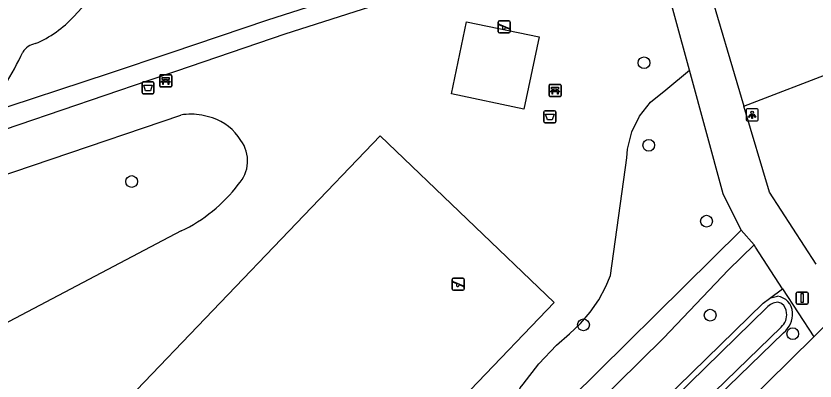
# Model space of a CAD drawing. Extents: x 158474 to 159560, y 388525 to 389605.
# Drawn here: x 159194.7 to 159261, y 389155.8 to 389186.1 of the extents above; entities that cross this region are included whole.
import ezdxf

# ---------------------------------------------------------------- set-up
doc = ezdxf.new("R2010")
doc.units = 0
for name, color, linetype in [('IMGEO_Afsluitpaal', 7, 'Continuous'), ('IMGEO_Afvalbak', 7, 'Continuous'), ('IMGEO_Bank', 7, 'Continuous'), ('IMGEO_Berm_groen', 7, 'Continuous'), ('IMGEO_Boom', 7, 'Continuous'), ('IMGEO_Fietspad_gesloten', 7, 'Continuous'), ('IMGEO_Groenvoorziening', 7, 'Continuous'), ('IMGEO_Lichtpunt', 7, 'Continuous'), ('IMGEO_Speelvoorziening', 7, 'Continuous'), ('IMGEO_Voetpad_halfverhard', 7, 'Continuous'), ('IMGEO_Waterloop', 7, 'Continuous')]:
    doc.layers.add(name, color=color, linetype=linetype)

msp = doc.modelspace()

# ---------------------------------------------------------------- linework, layer by layer
at = {"layer": 'IMGEO_Afsluitpaal'}
for p, q in [((159259.427, 389162.332), (159259.427, 389163.132)), ((159259.427, 389163.132), (159259.427, 389162.332)), ((159259.527, 389163.232), (159260.317, 389163.232)), ((159260.317, 389163.232), (159259.527, 389163.232)), ((159260.417, 389163.132), (159260.417, 389162.332)), ((159260.417, 389162.332), (159260.417, 389163.132)), ((159260.317, 389162.232), (159259.527, 389162.232)), ((159259.527, 389162.232), (159260.317, 389162.232))]:
    msp.add_line(p, q, dxfattribs=at)
msp.add_lwpolyline([(159259.847, 389163.107), (159259.997, 389163.107), (159259.997, 389162.357), (159259.847, 389162.357), (159259.847, 389163.107)], dxfattribs=at)
for centre, start, end in [((159259.527, 389163.132), 90, 180), ((159259.527, 389163.132), 90, 180), ((159260.317, 389163.132), 0, 90), ((159260.317, 389163.132), 360, 90), ((159259.527, 389162.332), 180, 270), ((159259.527, 389162.332), 180, 270), ((159260.317, 389162.332), 270, 0), ((159260.317, 389162.332), 270, 0)]:
    msp.add_arc(centre, 0.1, start, end, dxfattribs=at)
at = {"layer": 'IMGEO_Afvalbak'}
for p, q in [((159205.122, 389179.776), (159205.122, 389180.576)), ((159205.122, 389180.576), (159205.122, 389179.776)), ((159205.222, 389180.676), (159206.012, 389180.676)), ((159206.012, 389180.676), (159205.222, 389180.676)), ((159206.112, 389180.576), (159206.112, 389179.776)), ((159206.112, 389179.776), (159206.112, 389180.576)), ((159206.012, 389179.676), (159205.222, 389179.676)), ((159205.222, 389179.676), (159206.012, 389179.676)), ((159238.481, 389177.373), (159238.481, 389178.173)), ((159238.481, 389178.173), (159238.481, 389177.373)), ((159238.581, 389178.273), (159239.371, 389178.273)), ((159239.371, 389178.273), (159238.581, 389178.273)), ((159239.471, 389178.173), (159239.471, 389177.373)), ((159239.471, 389177.373), (159239.471, 389178.173)), ((159239.371, 389177.273), (159238.581, 389177.273)), ((159238.581, 389177.273), (159239.371, 389177.273))]:
    msp.add_line(p, q, dxfattribs=at)
for points in [[(159205.265, 389180.39), (159205.969, 389180.39), (159205.82, 389179.92), (159205.414, 389179.92), (159205.265, 389180.39)], [(159238.624, 389177.987), (159239.328, 389177.987), (159239.179, 389177.517), (159238.773, 389177.517), (159238.624, 389177.987)]]:
    msp.add_lwpolyline(points, dxfattribs=at)
for centre, start, end in [((159205.222, 389180.576), 90, 180), ((159205.222, 389180.576), 90, 180), ((159206.012, 389180.576), 0, 90), ((159206.012, 389180.576), 360, 90), ((159205.222, 389179.776), 180, 270), ((159205.222, 389179.776), 180, 270), ((159206.012, 389179.776), 270, 0), ((159206.012, 389179.776), 270, 0), ((159238.581, 389178.173), 90, 180), ((159238.581, 389178.173), 90, 180), ((159239.371, 389178.173), 0, 90), ((159239.371, 389178.173), 360, 90), ((159238.581, 389177.373), 180, 270), ((159238.581, 389177.373), 180, 270), ((159239.371, 389177.373), 270, 0), ((159239.371, 389177.373), 270, 0)]:
    msp.add_arc(centre, 0.1, start, end, dxfattribs=at)
at = {"layer": 'IMGEO_Bank'}
for p, q in [((159206.586, 389180.331), (159206.586, 389181.172)), ((159206.586, 389181.172), (159206.586, 389180.331)), ((159206.661, 389181.256), (159207.502, 389181.256)), ((159207.502, 389181.256), (159206.661, 389181.256)), ((159206.895, 389180.762), (159206.895, 389180.868)), ((159206.939, 389180.868), (159206.939, 389180.762)), ((159207.227, 389180.874), (159206.945, 389180.874)), ((159206.945, 389180.756), (159207.227, 389180.756)), ((159207.233, 389180.762), (159207.233, 389180.868)), ((159207.277, 389180.868), (159207.277, 389180.762)), ((159207.586, 389181.181), (159207.586, 389180.34)), ((159207.586, 389180.34), (159207.586, 389181.181)), ((159207.511, 389180.256), (159206.67, 389180.256)), ((159206.67, 389180.256), (159207.511, 389180.256)), ((159207.283, 389180.654), (159206.89, 389180.654)), ((159238.911, 389179.528), (159238.911, 389180.369)), ((159238.911, 389180.369), (159238.911, 389179.528)), ((159238.986, 389180.453), (159239.827, 389180.453)), ((159239.827, 389180.453), (159238.986, 389180.453)), ((159239.22, 389179.959), (159239.22, 389180.065)), ((159239.264, 389180.065), (159239.264, 389179.959)), ((159239.552, 389180.071), (159239.27, 389180.071)), ((159239.558, 389179.959), (159239.558, 389180.065)), ((159239.602, 389180.065), (159239.602, 389179.959)), ((159239.911, 389180.378), (159239.911, 389179.537)), ((159239.911, 389179.537), (159239.911, 389180.378)), ((159239.836, 389179.453), (159238.995, 389179.453)), ((159238.995, 389179.453), (159239.836, 389179.453)), ((159239.608, 389179.851), (159239.215, 389179.851)), ((159239.27, 389179.953), (159239.552, 389179.953))]:
    msp.add_line(p, q, dxfattribs=at)
for points in [[(159206.833, 389180.654), (159206.691, 389180.654), (159206.803, 389180.756), (159206.889, 389180.756)], [(159206.889, 389180.874), (159206.803, 389180.874), (159206.803, 389181.035), (159207.366, 389181.035), (159207.366, 389180.874), (159207.283, 389180.874)], [(159207.283, 389180.756), (159207.366, 389180.756), (159207.478, 389180.654), (159207.339, 389180.654)], [(159206.883, 389180.647), (159206.883, 389180.44), (159206.84, 389180.44), (159206.84, 389180.647)], [(159207.333, 389180.647), (159207.333, 389180.44), (159207.289, 389180.44), (159207.289, 389180.647)], [(159239.214, 389180.071), (159239.128, 389180.071), (159239.128, 389180.232), (159239.691, 389180.232), (159239.691, 389180.071), (159239.608, 389180.071)], [(159239.158, 389179.851), (159239.016, 389179.851), (159239.128, 389179.953), (159239.214, 389179.953)], [(159239.208, 389179.844), (159239.208, 389179.637), (159239.165, 389179.637), (159239.165, 389179.844)], [(159239.608, 389179.953), (159239.691, 389179.953), (159239.803, 389179.851), (159239.664, 389179.851)], [(159239.658, 389179.844), (159239.658, 389179.637), (159239.614, 389179.637), (159239.614, 389179.844)]]:
    msp.add_lwpolyline(points, dxfattribs=at)
for centre, radius, start, end in [((159206.664, 389181.178), 0.0779, 92.4484, 184.28452), ((159206.664, 389181.178), 0.0779, 92.4484, 184.28452), ((159206.888, 389180.867), 0.00671, 2.89567, 87.10433), ((159206.888, 389180.763), 0.00671, 272.89567, 357.10433), ((159206.945, 389180.867), 0.00671, 92.89567, 177.10433), ((159206.945, 389180.763), 0.00671, 182.89567, 267.10433), ((159207.227, 389180.867), 0.00671, 2.89567, 87.10433), ((159207.227, 389180.763), 0.00671, 272.89567, 357.10433), ((159207.284, 389180.867), 0.00671, 92.89567, 177.10433), ((159207.284, 389180.763), 0.00671, 182.89567, 267.10433), ((159207.508, 389181.178), 0.0779, 2.4484, 94.28452), ((159207.508, 389181.178), 0.0779, 2.4484, 94.28452), ((159206.664, 389180.334), 0.0779, 182.4484, 274.28452), ((159206.664, 389180.334), 0.0779, 182.4484, 274.28452), ((159206.833, 389180.647), 0.00671, 2.89567, 87.10433), ((159206.89, 389180.647), 0.00671, 92.89567, 177.10433), ((159207.282, 389180.647), 0.00671, 2.89567, 87.10433), ((159207.339, 389180.647), 0.00671, 92.89567, 177.10433), ((159207.508, 389180.334), 0.0779, 272.4484, 4.28452), ((159207.508, 389180.334), 0.0779, 272.4484, 4.28452), ((159238.989, 389180.375), 0.0779, 92.4484, 184.28452), ((159238.989, 389180.375), 0.0779, 92.4484, 184.28452), ((159239.213, 389180.064), 0.00671, 2.89567, 87.10433), ((159239.27, 389180.064), 0.00671, 92.89567, 177.10433), ((159239.552, 389180.064), 0.00671, 2.89567, 87.10433), ((159239.609, 389180.064), 0.00671, 92.89567, 177.10433), ((159239.833, 389180.375), 0.0779, 2.4484, 94.28452), ((159239.833, 389180.375), 0.0779, 2.4484, 94.28452), ((159238.989, 389179.531), 0.0779, 182.4484, 274.28452), ((159238.989, 389179.531), 0.0779, 182.4484, 274.28452), ((159239.158, 389179.844), 0.00671, 2.89567, 87.10433), ((159239.215, 389179.844), 0.00671, 92.89567, 177.10433), ((159239.213, 389179.96), 0.00671, 272.89567, 357.10433), ((159239.27, 389179.96), 0.00671, 182.89567, 267.10433), ((159239.552, 389179.96), 0.00671, 272.89567, 357.10433), ((159239.609, 389179.96), 0.00671, 182.89567, 267.10433), ((159239.607, 389179.844), 0.00671, 2.89567, 87.10433), ((159239.664, 389179.844), 0.00671, 92.89567, 177.10433), ((159239.833, 389179.531), 0.0779, 272.4484, 4.28452), ((159239.833, 389179.531), 0.0779, 272.4484, 4.28452)]:
    msp.add_arc(centre, radius, start, end, dxfattribs=at)
at = {"layer": 'IMGEO_Berm_groen'}
for points in [[(159257.22, 389162.703), (159258.302, 389163.501)], [(159257.867, 389162.874), (159257.22, 389162.703)], [(159210.687, 389113.621), (159258.385, 389159.846)]]:
    msp.add_lwpolyline(points, dxfattribs=at)
for centre, radius, start, end in [((159257.725, 389161.486), 1.396, 1.70058, 84.1583), ((159257.044, 389161.434), 2.079, 310.19391, 2.57237)]:
    msp.add_arc(centre, radius, start, end, dxfattribs=at)
at = {"layer": 'IMGEO_Boom'}
for centre in [(159246.799, 389182.253), (159247.19, 389175.408), (159204.262, 389172.399), (159251.985, 389169.108), (159252.292, 389161.311), (159241.768, 389160.506), (159259.145, 389159.772)]:
    msp.add_circle(centre, 0.489, dxfattribs=at)
at = {"layer": 'IMGEO_Fietspad_gesloten'}
for points in [[(159250.572, 389181.646), (159246.841, 389195.333), (159243.85, 389204.748)], [(159248.799, 389199.877), (159248.815, 389199.823), (159255.095, 389178.644)], [(159254.872, 389168.36), (159253.372, 389171.378), (159250.572, 389181.646)], [(159261.091, 389165.548), (159257.204, 389171.531), (159255.095, 389178.644)], [(159254.872, 389168.36), (159255.931, 389167.145)], [(159258.302, 389163.501), (159256.059, 389166.948), (159255.931, 389167.145)], [(159258.302, 389163.501), (159260.894, 389159.519)], [(159263.397, 389161.998), (159261.691, 389160.304), (159260.894, 389159.519)], [(159260.894, 389159.519), (159212.384, 389111.734), (159211.559, 389111.121)]]:
    msp.add_lwpolyline(points, dxfattribs=at)
at = {"layer": 'IMGEO_Groenvoorziening'}
for points in [[(159255.095, 389178.644), (159262.871, 389181.64), (159266.206, 389187.628), (159266.872, 389188.481), (159267.45, 389188.916), (159268.454, 389189.321), (159269.258, 389189.41), (159273.052, 389190.077), (159277.421, 389191.768), (159280.237, 389193.151), (159282.275, 389194.521), (159283.623, 389194.806), (159284.75, 389194.719), (159289.862, 389193.443)], [(159199.47, 389186.106), (159200.466, 389187.161)], [(159236.822, 389178.393), (159230.815, 389179.673), (159232.07, 389185.638), (159238.095, 389184.398), (159236.822, 389178.393)], [(159238.33, 389152.054), (159236.724, 389154.08), (159236.479, 389154.404), (159236.387, 389154.799), (159236.508, 389155.29), (159236.767, 389155.592), (159238.067, 389157.275), (159239.535, 389158.814), (159240.62, 389159.767), (159241.523, 389160.621), (159242.331, 389161.565), (159243.037, 389162.588), (159243.631, 389163.68), (159244.025, 389164.6), (159245.374, 389174.366), (159245.438, 389175.096), (159245.792, 389176.517), (159246.433, 389177.833), (159247.335, 389178.987), (159248.595, 389180.019), (159250.572, 389181.646)], [(159181.103, 389160.733), (159181.455, 389162.918), (159181.54, 389163.397), (159182.988, 389167.286), (159183.727, 389168.396), (159184.801, 389169.475), (159186.077, 389170.307), (159186.773, 389170.618), (159208.337, 389177.919)], [(159239.34, 389162.364), (159211.557, 389133.376), (159197.118, 389147.215), (159224.901, 389176.203), (159239.34, 389162.364)], [(159208.373, 389168.298), (159191.487, 389159.445)], [(159241.336, 389147.308), (159256.679, 389162.309), (159257.22, 389162.703)]]:
    msp.add_lwpolyline(points, dxfattribs=at)
for centre, radius, start, end in [((159192.821, 389192.159), 8.992, 292.46502, 317.68401), ((159196.654, 389182.142), 1.753, 103.08906, 145.27326), ((159175.408, 389192.013), 21.701, 319.5853, 335.86839), ((159209.16, 389173.074), 4.915, 79.05025, 99.6454), ((159209.1, 389172.156), 5.829, 71.40256, 80.18233), ((159209.597, 389173.52), 4.377, 31.55827, 71.87553), ((159211.024, 389174.114), 2.861, 316.85404, 36.3781), ((159202.793, 389179.985), 12.951, 295.52198, 322.81672)]:
    msp.add_arc(centre, radius, start, end, dxfattribs=at)
at = {"layer": 'IMGEO_Lichtpunt'}
for p, q in [((159255.276, 389178.335), (159255.276, 389177.528)), ((159255.276, 389178.335), (159255.276, 389177.528)), ((159256.178, 389178.43), (159255.37, 389178.43)), ((159256.178, 389178.43), (159255.37, 389178.43)), ((159256.272, 389177.528), (159256.272, 389178.335)), ((159256.272, 389177.528), (159256.272, 389178.335)), ((159255.37, 389177.434), (159256.178, 389177.434)), ((159255.37, 389177.434), (159256.178, 389177.434))]:
    msp.add_line(p, q, dxfattribs=at)
for points in [[(159255.65, 389177.999), (159255.689, 389177.971), (159255.501, 389177.709), (159255.463, 389177.736), (159255.65, 389177.999)], [(159255.752, 389177.951), (159255.799, 389177.951), (159255.799, 389177.629), (159255.752, 389177.629), (159255.752, 389177.951)], [(159255.862, 389177.971), (159255.9, 389177.998), (159256.087, 389177.736), (159256.048, 389177.708), (159255.862, 389177.971)]]:
    msp.add_lwpolyline(points, dxfattribs=at)
msp.add_circle((159255.775, 389178.133), 0.0994, dxfattribs=at)
for centre, start, end in [((159255.37, 389178.335), 90, 180), ((159255.37, 389178.335), 90, 180), ((159256.178, 389178.335), 0, 90), ((159256.178, 389178.335), 0, 90), ((159255.37, 389177.528), 180, 270), ((159255.37, 389177.528), 180, 270), ((159256.178, 389177.528), 270, 0), ((159256.178, 389177.528), 270, 360)]:
    msp.add_arc(centre, 0.0946, start, end, dxfattribs=at)
at = {"layer": 'IMGEO_Speelvoorziening'}
for p, q in [((159234.694, 389184.825), (159234.694, 389185.625)), ((159234.694, 389185.625), (159234.694, 389184.825)), ((159235.077, 389185.253), (159234.738, 389185.39)), ((159234.763, 389185.45), (159235.639, 389185.097)), ((159234.794, 389185.725), (159235.584, 389185.725)), ((159235.584, 389185.725), (159234.794, 389185.725)), ((159235.684, 389185.625), (159235.684, 389184.825)), ((159235.684, 389184.825), (159235.684, 389185.625)), ((159235.584, 389184.725), (159234.794, 389184.725)), ((159234.794, 389184.725), (159235.584, 389184.725)), ((159235.615, 389185.037), (159235.275, 389185.174)), ((159230.871, 389163.473), (159230.871, 389164.273)), ((159230.871, 389164.273), (159230.871, 389163.473)), ((159230.971, 389164.373), (159231.761, 389164.373)), ((159231.761, 389164.373), (159230.971, 389164.373)), ((159231.861, 389164.273), (159231.861, 389163.473)), ((159231.861, 389163.473), (159231.861, 389164.273)), ((159231.254, 389163.901), (159230.915, 389164.038)), ((159230.94, 389164.098), (159231.816, 389163.745)), ((159231.792, 389163.685), (159231.452, 389163.822)), ((159231.761, 389163.373), (159230.971, 389163.373)), ((159230.971, 389163.373), (159231.761, 389163.373))]:
    msp.add_line(p, q, dxfattribs=at)
for centre, radius, start, end in [((159234.794, 389185.625), 0.1, 90, 180), ((159234.794, 389185.625), 0.1, 90, 180), ((159234.751, 389185.42), 0.0327, 68.07798, 248.07798), ((159235.584, 389185.625), 0.1, 0, 90), ((159235.584, 389185.625), 0.1, 360, 90), ((159234.794, 389184.825), 0.1, 180, 270), ((159234.794, 389184.825), 0.1, 180, 270), ((159235.156, 389185.163), 0.12, 130.99278, 5.16318), ((159235.584, 389184.825), 0.1, 270, 0), ((159235.584, 389184.825), 0.1, 270, 0), ((159235.627, 389185.067), 0.0327, 248.07798, 68.07798), ((159230.971, 389164.273), 0.1, 90, 180), ((159230.971, 389164.273), 0.1, 90, 180), ((159231.761, 389164.273), 0.1, 0, 90), ((159231.761, 389164.273), 0.1, 360, 90), ((159230.971, 389163.473), 0.1, 180, 270), ((159230.971, 389163.473), 0.1, 180, 270), ((159230.928, 389164.068), 0.0327, 68.07798, 248.07798), ((159231.333, 389163.811), 0.12, 130.99278, 5.16318), ((159231.761, 389163.473), 0.1, 270, 0), ((159231.761, 389163.473), 0.1, 270, 0), ((159231.804, 389163.715), 0.0327, 248.07798, 68.07798)]:
    msp.add_arc(centre, radius, start, end, dxfattribs=at)
at = {"layer": 'IMGEO_Voetpad_halfverhard'}
for points in [[(159226.189, 389189.332), (159225.826, 389189.155), (159225.56, 389189.037), (159225.293, 389188.922), (159222.82, 389188.126), (159215.531, 389185.781), (159207.506, 389183.085), (159202.392, 389181.366), (159191.931, 389177.944)], [(159183.872, 389173.45), (159191.314, 389175.903), (159205.64, 389180.785), (159208.024, 389181.594), (159217.011, 389184.654), (159224.718, 389187.127), (159225.175, 389187.282), (159225.655, 389187.453), (159226.13, 389187.638)], [(159238.33, 389152.054), (159254.872, 389168.36)], [(159255.931, 389167.145), (159253.808, 389165.072), (159248.416, 389159.412), (159238.774, 389149.905)]]:
    msp.add_lwpolyline(points, dxfattribs=at)
at = {"layer": 'IMGEO_Waterloop'}
for points in [[(159256.991, 389161.94), (159241.674, 389146.965), (159222.221, 389127.582), (159209.421, 389114.8)], [(159210.358, 389113.973), (159258.174, 389160.325)]]:
    msp.add_lwpolyline(points, dxfattribs=at)
for centre, radius, start, end in [((159257.973, 389161.077), 1.307, 93.84343, 138.66977), ((159257.75, 389161.532), 0.86, 56.40245, 80.98306), ((159257.756, 389161.502), 0.882, 0.40202, 57.81231), ((159257.311, 389161.346), 1.337, 310.21662, 6.95085)]:
    msp.add_arc(centre, radius, start, end, dxfattribs=at)

doc.saveas('drawing.dxf')
